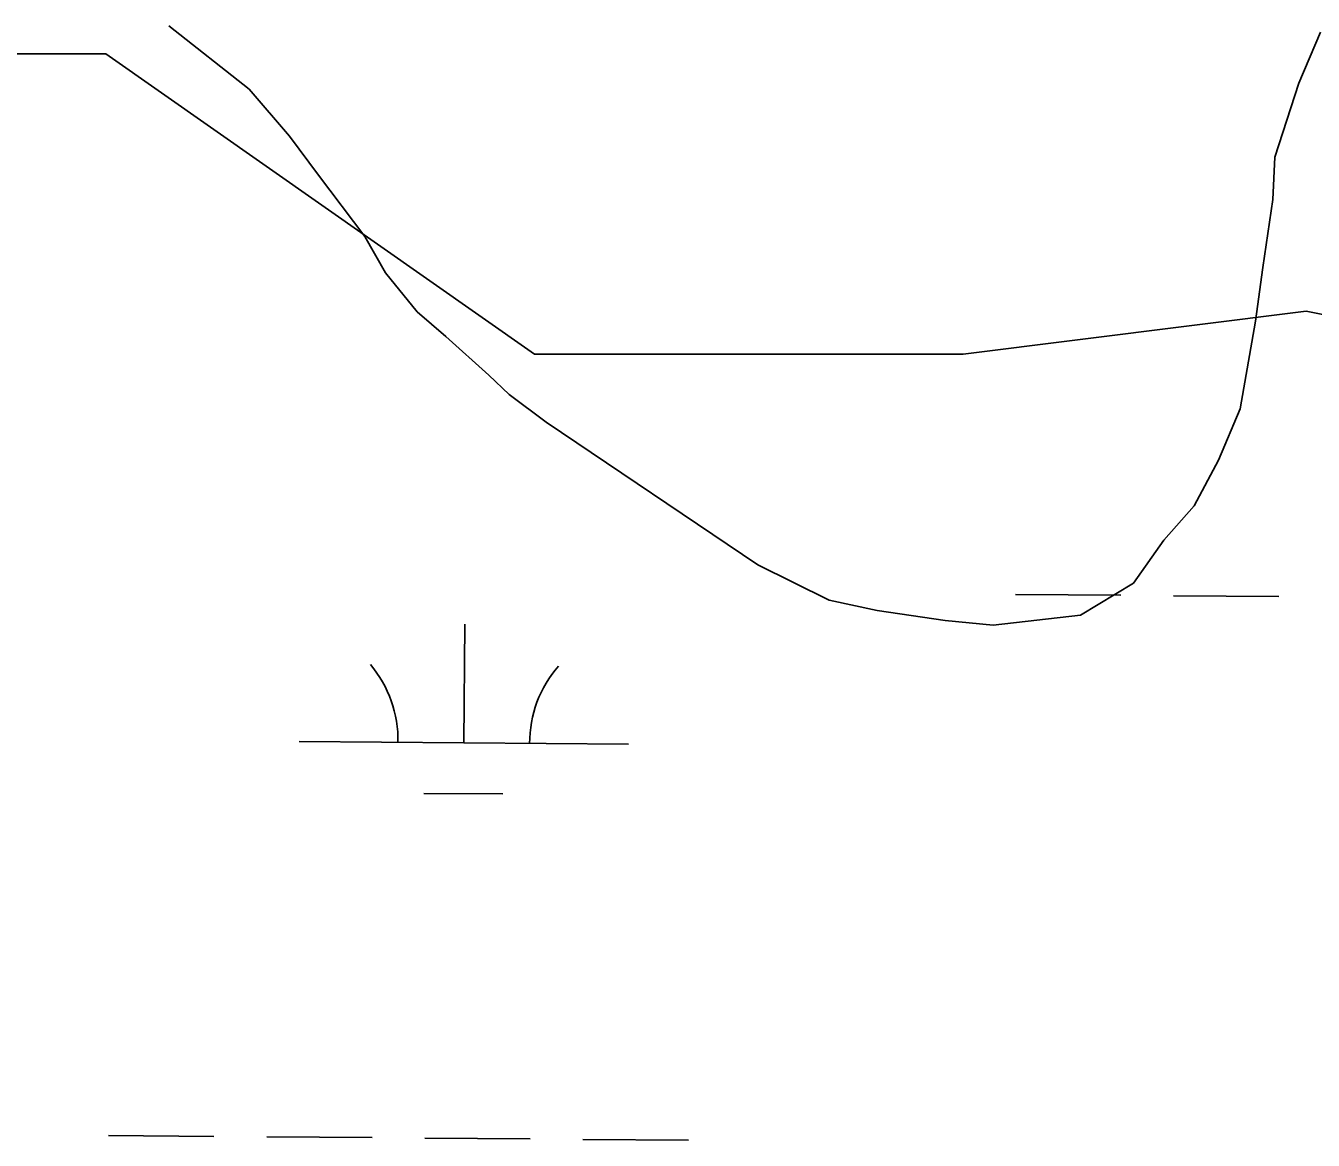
# Model space of a CAD drawing. Extents: x 3271442 to 3309282, y 752266 to 777610.
# Drawn here: x 3302496 to 3302886.8, y 775197.9 to 775536.2 of the extents above; entities that cross this region are included whole.
import ezdxf

# ---------------------------------------------------------------- set-up
doc = ezdxf.new("R2010")
doc.units = 0
doc.layers.add('V-SITE-VEGE', color=7, linetype='Continuous')
doc.layers.add('V-WETL-SWMP', color=7, linetype='Continuous')

msp = doc.modelspace()

# ---------------------------------------------------------------- linework, layer by layer
at = {"layer": 'V-SITE-VEGE'}
for p, q in [((3302563.85, 775517), (3302539.5, 775536.24)), ((3302889.04, 775534.33), (3302882.49, 775518.79)), ((3302576.12, 775502.68), (3302563.85, 775517)), ((3302882.49, 775518.79), (3302875.21, 775496.38)), ((3302584.91, 775490.85), (3302576.12, 775502.68)), ((3302875.21, 775496.38), (3302874.59, 775483.52)), ((3302598.97, 775472.27), (3302584.91, 775490.85)), ((3302874.59, 775483.52), (3302871.56, 775462.9)), ((3302605.18, 775461.25), (3302598.97, 775472.27)), ((3302871.56, 775462.9), (3302869.3, 775446.58)), ((3302614.82, 775449.44), (3302605.18, 775461.25)), ((3302623.53, 775441.9), (3302614.82, 775449.44)), ((3302869.3, 775446.58), (3302864.67, 775419.94)), ((3302636.61, 775430.15), (3302623.53, 775441.9)), ((3302642.72, 775424.28), (3302636.61, 775430.15)), ((3302654.01, 775415.93), (3302642.72, 775424.28)), ((3302864.67, 775419.94), (3302858.11, 775404.39)), ((3302718.23, 775372.6), (3302654.01, 775415.93)), ((3302858.11, 775404.39), (3302850.67, 775390.55)), ((3302850.67, 775390.55), (3302841.44, 775380.09)), ((3302841.44, 775380.09), (3302832.27, 775367.07)), ((3302739.85, 775361.88), (3302718.23, 775372.6)), ((3302832.27, 775367.07), (3302816.18, 775357.34)), ((3302754.47, 775358.73), (3302739.85, 775361.88)), ((3302775.09, 775355.7), (3302754.47, 775358.73)), ((3302816.18, 775357.34), (3302789.68, 775354.26)), ((3302789.68, 775354.26), (3302775.09, 775355.7))]:
    msp.add_line(p, q, dxfattribs=at)
at = {"layer": 'V-WETL-SWMP'}
for p, q in [((3302520.36, 775527.69), (3302390.25, 775527.69)), ((3302650.48, 775436.54), (3302520.36, 775527.69)), ((3302884.68, 775449.57), (3302780.59, 775436.54)), ((3302949.74, 775436.54), (3302884.68, 775449.57)), ((3302780.59, 775436.54), (3302650.48, 775436.54)), ((3302796.44, 775363.62), (3302828.44, 775363.36)), ((3302844.44, 775363.23), (3302876.44, 775362.96)), ((3302629, 775318.57), (3302629.3, 775354.57)), ((3302579, 775318.98), (3302679, 775318.16)), ((3302616.87, 775303.24), (3302640.87, 775303.04)), ((3302521.17, 775199.38), (3302553.17, 775199.12)), ((3302569.17, 775198.99), (3302601.17, 775198.72)), ((3302617.17, 775198.59), (3302649.17, 775198.33)), ((3302665.16, 775198.2), (3302697.16, 775197.93))]:
    msp.add_line(p, q, dxfattribs=at)
for centre, start, end in [((3302573.76, 775319.5), 358.7563, 40.2999), ((3302684.24, 775318.59), 138.7563, 180.2999)]:
    msp.add_arc(centre, 35.25, start, end, dxfattribs=at)

doc.saveas('drawing.dxf')
